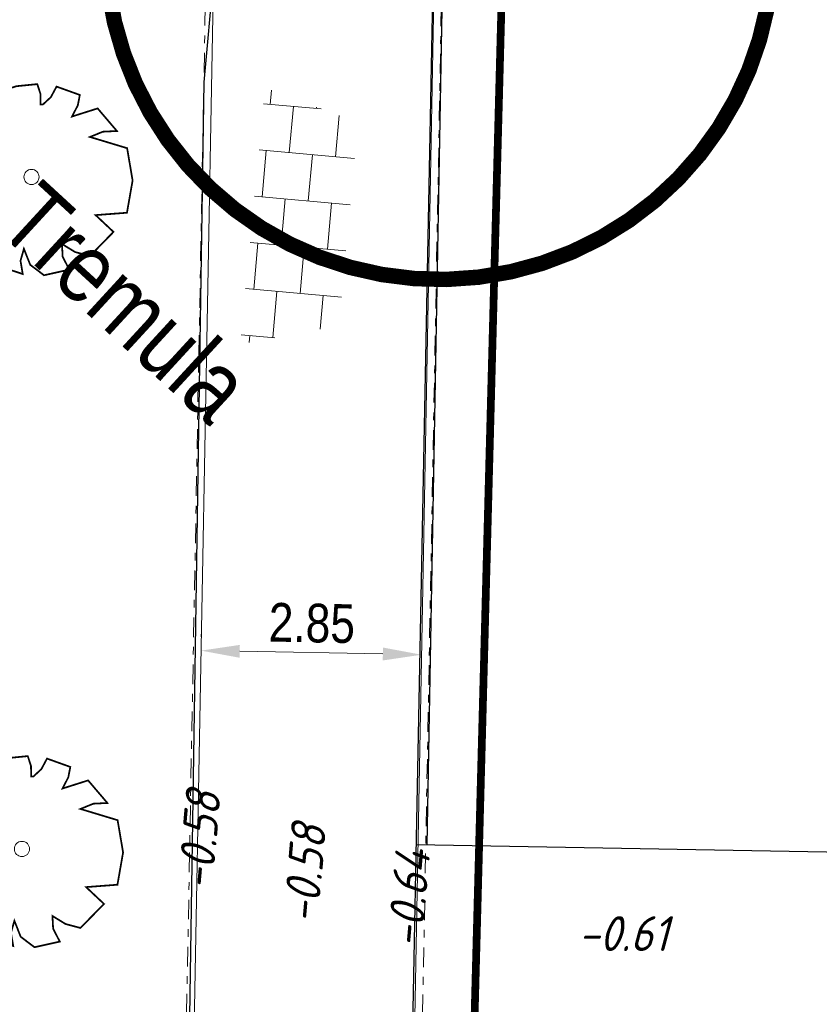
# Model space of a CAD drawing. Header units: metres. Extents: x 111546 to 149831, y 498798 to 507863.
# Tile 869 of 1056: x 111964 to 111975, y 501767 to 501779. Entities that reach past the tile are written whole.
import ezdxf
from ezdxf.enums import TextEntityAlignment as Align

# ---------------------------------------------------------------- set-up
doc = ezdxf.new("R2010")
doc.units = ezdxf.units.M
doc.linetypes.add('DASHDOT', pattern=[25.4, 12.7, -6.35, 0, -6.35])
for name, color, linetype in [('0-hoogte mv-bestaand', 253, 'Continuous'), ('0-werkgrens', 210, 'FENCELINE1'), ('3-vw-band-ob 6x20', 30, 'Continuous'), ('3-YY-opmerkingen lichtmasten', 20, 'Continuous'), ('4-nw-boom tekst', 7, 'Continuous'), ('Q26_BOOM', 252, 'Continuous'), ('V03_KNTTEGELPAD', 252, 'Continuous')]:
    doc.layers.add(name, color=color, linetype=linetype)
for name, color, linetype, lineweight in [('3-nw-band-ob 10x20', 7, 'Continuous', 13), ('3-nw-band-ob 10x20-achterkant', 7, 'DASHDOT', 13), ('3-nw-maatvoering', 181, 'Continuous', 15), ('3-vw-verharding', 3, 'Continuous', 15), ('4-nw-boom 1e grootte', 7, 'Continuous', 35)]:
    doc.layers.add(name, color=color, linetype=linetype, lineweight=lineweight)
doc.styles.add('veysel', font='isocp-ie.shx', dxfattribs={"height": 0.1})
doc.styles.add('Zaanstad', font='ARIALN.TTF')
doc.linetypes.add('FENCELINE1', pattern='A,6.35,-2.54,[133,ltypeshp.shx,S=2.54,R=0,X=-2.54,Y=0],-2.54,25.4', length=36.83)
doc.dimstyles.new('1-250', dxfattribs={"dimscale": 0.25, "dimtxt": 2, "dimasz": 2, "dimexe": 1, "dimexo": 1, "dimgap": 0.5, "dimtad": 1, "dimzin": 0, "dimdsep": 46, "dimtxsty": 'Zaanstad', "dimcen": 0, "dimclrd": 256, "dimclre": 256, "dimclrt": 256, "dimadec": 0, "dimazin": 0, "dimtfac": 1, "dimtofl": 0, "dimtmove": 0, "dimatfit": 3, "dimfxl": 1, "dimtfill": 1, "dimtolj": 1, "dimtzin": 0, "dimlwd": -1, "dimlwe": -1, "dimarcsym": 0})

# ---------------------------------------------------------------- blocks, each defined once
blk = doc.blocks.new('Q26')
at = {"linetype": 'Continuous', "lineweight": 20, "const_width": 0.0225}
blk.add_lwpolyline([(0.757, 0.516), (1.237, 0.371), (1.308, -0.046), (1.235, -0.463), (0.83, -0.494), (1.061, -0.711), (0.757, -1.022), (0.565, -0.971), (0.395, -0.867), (0.404, -1.032), (0.49, -1.198), (0.163, -1.271), (-0.015, -1.136), (-0.097, -0.929), (-0.141, -1.084), (-0.112, -1.255), (-0.489, -1.131), (-0.532, -0.774), (-0.668, -0.854), (-0.707, -0.996), (-0.927, -0.766), (-1.083, -0.479), (-0.894, -0.246), (-1.181, -0.203), (-1.187, 0.104), (-1.122, 0.367), (-0.847, 0.398), (-1.04, 0.503), (-0.879, 0.749), (-0.663, 0.95), (-0.402, 0.826), (-0.388, 0.795), (-0.382, 0.942), (-0.452, 1.088), (-0.194, 1.172), (0.076, 1.199), (0.118, 1.07), (0.119, 0.935), (0.148, 0.935), (0.252, 1.031), (0.325, 1.167), (0.626, 1.059), (0.6, 0.925), (0.525, 0.78), (0.856, 0.885), (1.105, 0.593), (0.924, 0.584)], close=True, dxfattribs=at)
at = {"linetype": 'Continuous', "lineweight": 20}
blk.add_circle((0.001, -0.001), 0.0983, dxfattribs=at)
blk = doc.blocks.new('tgls')
at = {"linetype": 'Continuous'}
for p, q in [((-1.018, -0.663), (-1.018, 0.575)), ((-0.418, -0.668), (-0.418, 0.573)), ((0.182, -0.673), (0.182, 0.57)), ((0.782, -0.678), (0.782, 0.568)), ((-1.018, 0.329), (-1.552, 0.329)), ((0.182, 0.329), (-0.418, 0.329)), ((1.218, 0.329), (0.782, 0.329)), ((-1.618, 0.029), (-1.635, 0.029)), ((-1.618, -0.658), (-1.618, 0.09)), ((-0.418, 0.029), (-1.018, 0.029)), ((0.782, 0.029), (0.182, 0.029)), ((1.382, -0.682), (1.382, -0.248)), ((-1.018, -0.271), (-1.618, -0.271)), ((0.182, -0.271), (-0.418, -0.271)), ((1.382, -0.271), (0.782, -0.271)), ((-1.618, -0.571), (-1.803, -0.571)), ((-0.418, -0.571), (-1.018, -0.571)), ((0.782, -0.571), (0.182, -0.571)), ((1.473, -0.571), (1.382, -0.571))]:
    blk.add_line(p, q, dxfattribs=at)
blk = doc.blocks.new('4-boom 1e grootte')
at = {"layer": '4-nw-boom tekst', "style": 'Zaanstad'}
blk.add_attdef('BOOMSOORT', text='', height=0.9, dxfattribs=at).set_placement((2.842, 1.834), align=Align.BOTTOM_LEFT)
blk = doc.blocks.new('*D447')
at = {"layer": '3-nw-maatvoering', "ltscale": 0.02, "transparency": 16777216}
for p, q in [((111966.605, 501771.313), (111966.607, 501771.384)), ((111969.455, 501771.26), (111969.456, 501771.331)), ((111967.102, 501771.125), (111968.952, 501771.091))]:
    blk.add_line(p, q, dxfattribs=at)
for points in [[(111967.103, 501771.208), (111967.1, 501771.042), (111966.602, 501771.134)], [(111968.953, 501771.174), (111968.95, 501771.007), (111969.451, 501771.081)]]:
    blk.add_solid(points, dxfattribs=at)
at = {"layer": 'Defpoints', "color": 0, "ltscale": 0.02, "transparency": 16777216}
for p in [(111966.601, 501771.063), (111969.451, 501771.081), (111969.45, 501771.01)]:
    blk.add_point(p, dxfattribs=at)
at = {"layer": '3-nw-maatvoering', "ltscale": 0.02, "transparency": 16777216, "insert": (111968.034, 501771.488), "char_height": 0.5, "attachment_point": 5, "rotation": 358.9358, "style": 'Zaanstad', "bg_fill": 3, "box_fill_scale": 1.1, "bg_fill_color": 9, "bg_fill_true_color": 13158600, "bg_fill_transparency": 0}
blk.add_mtext('\\A1;2.85', dxfattribs=at)

msp = doc.modelspace()

# ---------------------------------------------------------------- linework, layer by layer
at = {"layer": '3-nw-band-ob 10x20'}
msp.add_lwpolyline([(111969.8883, 501794.6006), (111969.1926, 501757.148)], dxfattribs=at)
at = {"layer": '3-vw-band-ob 6x20', "ltscale": 0.05}
msp.add_line((111969.913, 501795.86), (111969.261, 501762.559), dxfattribs=at)
msp.add_lwpolyline([(111966.762, 501779.863), (111966.639, 501778.479), (111966.375, 501761.348)], dxfattribs=at)
at = {"layer": '3-YY-opmerkingen lichtmasten', "ltscale": 0.02, "const_width": 0.2}
msp.add_lwpolyline([(111969.0385, 501784.506, -0.5170119), (111973.9169, 501779.4348, -1.9341914), (111969.0385, 501784.506, -0.4157085)], format="xyb", dxfattribs=at)
at = {"layer": 'V03_KNTTEGELPAD', "ltscale": 0.02}
msp.add_lwpolyline([(111982.1645, 501768.3959), (111982.4949, 501792.6293), (111969.9561, 501792.8623), (111969.5198, 501768.6235)], dxfattribs=at)
at = {"layer": 'V03_KNTTEGELPAD'}
for points in [[(111966.762, 501779.863), (111966.639, 501778.479), (111966.375, 501761.348)], [(111969.335, 501766.346), (112003.13, 501765.883), (112003.217, 501773.299), (111982.258, 501773.59), (111982.16, 501768.396), (111969.38, 501768.626)]]:
    msp.add_lwpolyline(points, dxfattribs=at)

# ---------------------------------------------------------------- block references
at = {"layer": '3-vw-verharding', "rotation": 264.9366179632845}
msp.add_blockref('tgls', (111967.9221, 501776.5313), dxfattribs=at)
at = {"layer": '4-nw-boom 1e grootte'}
ref = msp.add_blockref('4-boom 1e grootte', (111959.8811, 501785.9746), dxfattribs=dict(at, rotation=317.4143730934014))
ref.add_attrib('BOOMSOORT', '1e orde Populus Tremula', dxfattribs={"layer": '4-nw-boom tekst', "height": 0.9, "rotation": 317.41437, "style": 'Zaanstad'}).set_placement((111958.0106, 501781.6613), align=Align.BOTTOM_LEFT)
at = {"layer": 'Q26_BOOM'}
for p in [(111964.409, 501777.256), (111964.286, 501768.572)]:
    msp.add_blockref('Q26', p, dxfattribs=at)

# ---------------------------------------------------------------- texts
at = {"layer": '0-hoogte mv-bestaand', "style": 'veysel', "oblique": 15}
for s, rotation, p in [('-0.58', 85, (111966.8013, 501768.6583)), ('-0.58', 85, (111968.1639, 501768.2257)), ('-0.64', 85, (111969.5089, 501767.9087)), ('-0.61', 360, (111972.0587, 501767.2526))]:
    msp.add_text(s, height=0.45, rotation=rotation, dxfattribs=at).set_placement(p, align=Align.CENTER)

# ---------------------------------------------------------------- next in the draw order: dimensions: what is measured, and where the dimension line sits
at = {"layer": '3-nw-maatvoering', "ltscale": 0.02}
dim = msp.add_linear_dim(base=(111969.4514, 501771.0814), p1=(111966.6006, 501771.0627), p2=(111969.4501, 501771.0098), angle=358.93578, dimstyle='1-250', dxfattribs=at)
dim.commit()
dim.dimension.update_dxf_attribs({"geometry": '*D447', "text_midpoint": (111968.0338, 501771.4881)})

# ---------------------------------------------------------------- next in the draw order: linework, layer by layer
at = {"layer": '0-werkgrens', "ltscale": 0.1, "const_width": 0.1}
msp.add_lwpolyline([(111992.3838, 501798.0092), (111992.6597, 501794.264), (111989.9782, 501794.3717), (111985.5331, 501794.5502), (111983.5161, 501794.6312), (111970.8756, 501794.207), (111969.889, 501757.088), (111972.9655, 501756.1013), (111971.9172, 501753.0808), (111968.7239, 501753.9627), (111967.1837, 501748.9061), (111965.5067, 501749.5281), (111965.3358, 501741.2863), (111952.3969, 501741.2361), (111952.4429, 501738.8356), (111941.6239, 501738.7777), (111940.5306, 501735.4548)], dxfattribs=at)
at = {"layer": '3-nw-band-ob 10x20'}
msp.add_line((111967.4699, 501817.8611), (111966.31, 501755.4197), dxfattribs=at)
at = {"layer": '3-nw-band-ob 10x20-achterkant', "ltscale": 0.02}
for p, q in [((111970.6556, 501830.5191), (111969.2926, 501757.1462)), ((111967.3681, 501817.763), (111966.21, 501755.4215))]:
    msp.add_line(p, q, dxfattribs=at)

doc.saveas('drawing.dxf')
